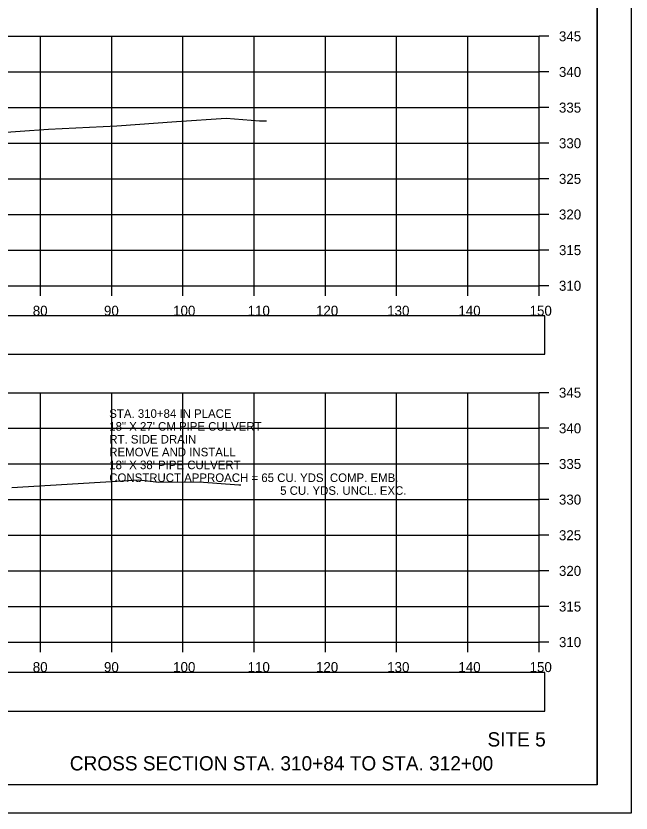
# Model space of a CAD drawing. Extents: x 1376273 to 1384221, y 378927 to 384592.
# Drawn here: x 1381434.9 to 1381521.3, y 381605.2 to 381717 of the extents above; entities that cross this region are included whole.
import ezdxf

# ---------------------------------------------------------------- set-up
doc = ezdxf.new("R2010")
doc.units = 0
for name, color, linetype in [('R_Axis', 7, 'Continuous'), ('R_Axis Annot', 7, 'Continuous'), ('R_Border', 7, 'Continuous'), ('R_Draft', 7, 'Continuous'), ('R_Drive', 7, 'Continuous'), ('R_Exist Surface', 7, 'Continuous'), ('R_Grid', 7, 'Continuous'), ('R_No Plot', 7, 'Continuous')]:
    doc.layers.add(name, color=color, linetype=linetype)

msp = doc.modelspace()

# ---------------------------------------------------------------- linework, layer by layer
at = {"layer": 'R_Axis'}
for p, q in [((1381508.35, 381679.18), (1381508.35, 381714.18)), ((1381509.75, 381714.18), (1381508.35, 381714.18)), ((1381509.75, 381709.18), (1381508.35, 381709.18)), ((1381509.75, 381704.18), (1381508.35, 381704.18)), ((1381509.75, 381699.18), (1381508.35, 381699.18)), ((1381509.75, 381694.18), (1381508.35, 381694.18)), ((1381509.75, 381689.18), (1381508.35, 381689.18)), ((1381509.75, 381684.18), (1381508.35, 381684.18)), ((1381208.35, 381679.18), (1381508.35, 381679.18)), ((1381438.35, 381677.78), (1381438.35, 381679.18)), ((1381448.35, 381677.78), (1381448.35, 381679.18)), ((1381458.35, 381677.78), (1381458.35, 381679.18)), ((1381468.35, 381677.78), (1381468.35, 381679.18)), ((1381478.35, 381677.78), (1381478.35, 381679.18)), ((1381488.35, 381677.78), (1381488.35, 381679.18)), ((1381498.35, 381677.78), (1381498.35, 381679.18)), ((1381508.35, 381677.78), (1381508.35, 381679.18)), ((1381509.75, 381679.18), (1381508.35, 381679.18)), ((1381508.35, 381629.18), (1381508.35, 381664.18)), ((1381509.75, 381664.18), (1381508.35, 381664.18)), ((1381509.75, 381659.18), (1381508.35, 381659.18)), ((1381509.75, 381654.18), (1381508.35, 381654.18)), ((1381509.75, 381649.18), (1381508.35, 381649.18)), ((1381509.75, 381644.18), (1381508.35, 381644.18)), ((1381509.75, 381639.18), (1381508.35, 381639.18)), ((1381509.75, 381634.18), (1381508.35, 381634.18)), ((1381208.35, 381629.18), (1381508.35, 381629.18)), ((1381438.35, 381627.78), (1381438.35, 381629.18)), ((1381448.35, 381627.78), (1381448.35, 381629.18)), ((1381458.35, 381627.78), (1381458.35, 381629.18)), ((1381468.35, 381627.78), (1381468.35, 381629.18)), ((1381478.35, 381627.78), (1381478.35, 381629.18)), ((1381488.35, 381627.78), (1381488.35, 381629.18)), ((1381498.35, 381627.78), (1381498.35, 381629.18)), ((1381508.35, 381627.78), (1381508.35, 381629.18)), ((1381509.75, 381629.18), (1381508.35, 381629.18))]:
    msp.add_line(p, q, dxfattribs=at)
at = {"layer": 'R_Axis Annot'}
for points in [[(1381207.5, 381669.57), (1381509.19, 381669.57), (1381509.19, 381674.98), (1381207.5, 381674.98)], [(1381207.5, 381619.52), (1381509.19, 381619.52), (1381509.19, 381624.93), (1381207.5, 381624.93)]]:
    msp.add_lwpolyline(points, close=True, dxfattribs=at)
at = {"layer": 'R_Border'}
for q in [(1381516.53, 381814.64), (1381200.35, 381609.18)]:
    msp.add_line((1381516.53, 381609.18), q, dxfattribs=at)
at = {"layer": 'R_Exist Surface'}
for points in [[(1381431.48, 381700.59), (1381439.46, 381701.16), (1381449.06, 381701.62), (1381457.45, 381702.21), (1381464.4, 381702.7), (1381469.09, 381702.32), (1381470.07, 381702.3)], [(1381434.3, 381650.87), (1381452.14, 381651.96), (1381454.97, 381651.61), (1381460.62, 381651.69), (1381466.18, 381651.23), (1381466.49, 381651.23)]]:
    msp.add_lwpolyline(points, dxfattribs=at)
at = {"layer": 'R_Grid'}
for p, q in [((1381208.35, 381714.18), (1381508.35, 381714.18)), ((1381438.35, 381679.18), (1381438.35, 381714.18)), ((1381448.35, 381679.18), (1381448.35, 381714.18)), ((1381458.35, 381679.18), (1381458.35, 381714.18)), ((1381468.35, 381679.18), (1381468.35, 381714.18)), ((1381478.35, 381679.18), (1381478.35, 381714.18)), ((1381488.35, 381679.18), (1381488.35, 381714.18)), ((1381498.35, 381679.18), (1381498.35, 381714.18)), ((1381508.35, 381679.18), (1381508.35, 381714.18)), ((1381208.35, 381709.18), (1381508.35, 381709.18)), ((1381208.35, 381704.18), (1381508.35, 381704.18)), ((1381208.35, 381699.18), (1381508.35, 381699.18)), ((1381208.35, 381694.18), (1381508.35, 381694.18)), ((1381208.35, 381689.18), (1381508.35, 381689.18)), ((1381208.35, 381684.18), (1381508.35, 381684.18)), ((1381208.35, 381679.18), (1381508.35, 381679.18)), ((1381208.35, 381664.18), (1381508.35, 381664.18)), ((1381438.35, 381629.18), (1381438.35, 381664.18)), ((1381448.35, 381629.18), (1381448.35, 381664.18)), ((1381458.35, 381629.18), (1381458.35, 381664.18)), ((1381468.35, 381629.18), (1381468.35, 381664.18)), ((1381478.35, 381629.18), (1381478.35, 381664.18)), ((1381488.35, 381629.18), (1381488.35, 381664.18)), ((1381498.35, 381629.18), (1381498.35, 381664.18)), ((1381508.35, 381629.18), (1381508.35, 381664.18)), ((1381208.35, 381659.18), (1381508.35, 381659.18)), ((1381208.35, 381654.18), (1381508.35, 381654.18)), ((1381208.35, 381649.18), (1381508.35, 381649.18)), ((1381208.35, 381644.18), (1381508.35, 381644.18)), ((1381208.35, 381639.18), (1381508.35, 381639.18)), ((1381208.35, 381634.18), (1381508.35, 381634.18)), ((1381208.35, 381629.18), (1381508.35, 381629.18))]:
    msp.add_line(p, q, dxfattribs=at)
at = {"layer": 'R_No Plot'}
msp.add_line((1381187.95, 381605.21), (1381521.28, 381605.21), dxfattribs=at)
for points in [[(1381187.94, 381818.54), (1381521.28, 381818.54), (1381521.28, 381605.2), (1381187.94, 381605.2)], [(1381434.27, 381814.64), (1381434.27, 381804.76), (1381470, 381804.76), (1381470, 381801.84), (1381493.2, 381801.84), (1381493.2, 381777.51), (1381516.53, 381777.51), (1381516.53, 381609.18), (1381200.35, 381609.18), (1381200.35, 381814.64)]]:
    msp.add_lwpolyline(points, close=True, dxfattribs=at)

# ---------------------------------------------------------------- texts
at = {"layer": 'R_Axis Annot'}
for s, p in [('345', (1381511.15, 381713.48)), ('340', (1381511.15, 381708.48)), ('335', (1381511.15, 381703.48)), ('330', (1381511.15, 381698.48)), ('325', (1381511.15, 381693.48)), ('320', (1381511.15, 381688.48)), ('315', (1381511.15, 381683.48)), ('310', (1381511.15, 381678.48)), ('80', (1381437.26, 381674.98)), ('90', (1381447.26, 381674.98)), ('100', (1381456.97, 381674.98)), ('110', (1381467.43, 381674.98)), ('120', (1381477.03, 381674.98)), ('130', (1381487.03, 381674.98)), ('140', (1381497.03, 381674.98)), ('150', (1381507.03, 381674.98)), ('345', (1381511.15, 381663.48)), ('340', (1381511.15, 381658.48)), ('335', (1381511.15, 381653.48)), ('330', (1381511.15, 381648.48)), ('325', (1381511.15, 381643.48)), ('320', (1381511.15, 381638.48)), ('315', (1381511.15, 381633.48)), ('310', (1381511.15, 381628.48)), ('80', (1381437.26, 381624.98)), ('90', (1381447.26, 381624.98)), ('100', (1381456.97, 381624.98)), ('110', (1381467.43, 381624.98)), ('120', (1381477.03, 381624.98)), ('130', (1381487.03, 381624.98)), ('140', (1381497.03, 381624.98)), ('150', (1381507.03, 381624.98))]:
    msp.add_text(s, height=1.4, dxfattribs=at).set_placement(p)
at = {"layer": 'R_Draft'}
for s, p in [('SITE 5', (1381501.12, 381614.54)), ('CROSS SECTION STA. 310+84 TO STA. 312+00', (1381442.46, 381611.18))]:
    msp.add_text(s, height=2, dxfattribs=at).set_placement(p)
at = {"layer": 'R_Drive'}
for s, p in [('STA. 310+84 IN PLACE', (1381448, 381660.65)), ('18" X 27\' CM PIPE CULVERT', (1381448, 381658.85)), ('RT. SIDE DRAIN', (1381448, 381657.05)), ('REMOVE AND INSTALL', (1381448, 381655.25)), ('18" X 38\' PIPE CULVERT', (1381448, 381653.45)), ('CONSTRUCT APPROACH = 65 CU. YDS. COMP. EMB.', (1381448, 381651.65)), ('5 CU. YDS. UNCL. EXC.', (1381472, 381649.85))]:
    msp.add_text(s, height=1.2, dxfattribs=at).set_placement(p)

doc.saveas('drawing.dxf')
